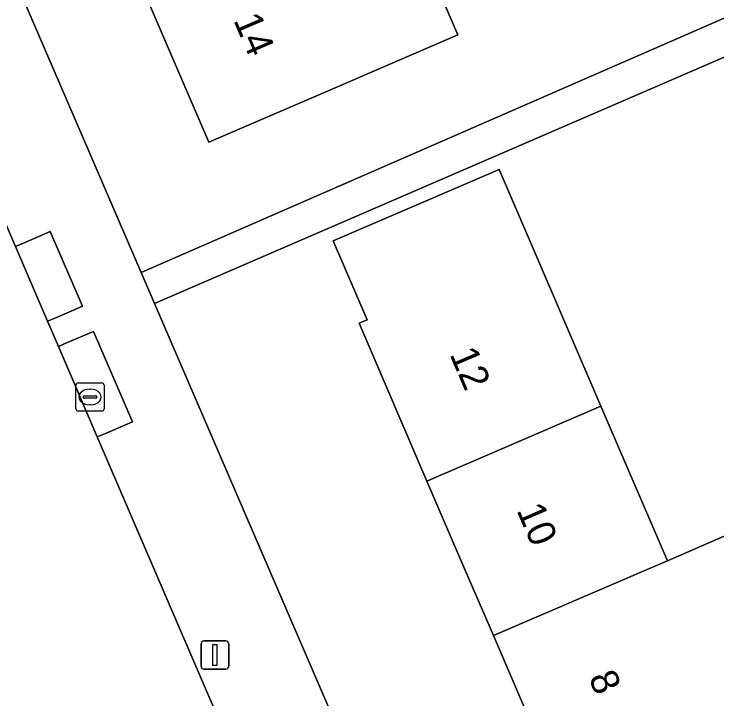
# Model space of a CAD drawing. Extents: x 159352 to 160617, y 385888 to 387323.
# Drawn here: x 159569.99 to 159595.09, y 386245.38 to 386269.82 of the extents above; entities that cross this region are included whole.
import ezdxf

# ---------------------------------------------------------------- set-up
doc = ezdxf.new("R2010")
doc.units = 0
for name, color, linetype in [('IMGEO_Erf', 7, 'Continuous'), ('IMGEO_Kolk', 7, 'Continuous'), ('IMGEO_Lichtmast', 7, 'Continuous'), ('IMGEO_Pand', 7, 'Continuous'), ('IMGEO_Pand_nummerreeks', 7, 'Continuous'), ('IMGEO_Rijbaan_lokaal_gesloten', 7, 'Continuous'), ('IMGEO_Voetpad_open', 7, 'Continuous')]:
    doc.layers.add(name, color=color, linetype=linetype)

msp = doc.modelspace()

# ---------------------------------------------------------------- linework, layer by layer
at = {"layer": 'IMGEO_Erf'}
for points in [[(159586.767, 386297.278), (159584.382, 386296.255), (159582.984, 386299.512), (159581.576, 386302.794), (159583.961, 386303.817), (159582.164, 386307.956), (159579.779, 386306.933), (159578.382, 386310.188), (159576.973, 386313.472), (159579.358, 386314.495), (159576.968, 386320.066), (159553.272, 386309.836), (159574.53, 386260.594), (159598.082, 386270.879), (159595.973, 386275.922), (159593.588, 386274.899), (159592.19, 386278.156), (159590.782, 386281.438), (159593.167, 386282.461), (159591.371, 386286.6), (159588.986, 386285.577), (159587.589, 386288.833), (159586.18, 386292.116), (159588.565, 386293.139)], [(159597.728, 386245.667), (159595.697, 386244.794), (159598.071, 386239.279), (159600.444, 386233.764), (159600.901, 386232.702), (159602.877, 386228.109), (159596.654, 386225.434), (159594.223, 386231.089), (159591.852, 386236.604), (159589.481, 386242.12), (159587.109, 386247.636), (159586.093, 386250), (159584.738, 386253.152), (159582.316, 386258.786), (159582.605, 386258.91), (159581.392, 386261.729), (159587.313, 386264.277), (159588.527, 386261.456), (159590.951, 386255.824), (159593.324, 386250.308), (159595.355, 386251.182), (159595.864, 386250)]]:
    msp.add_lwpolyline(points, close=True, dxfattribs=at)
for points in [[(159569.33, 386299.951), (159572.856, 386301.425), (159575.103, 386296.112), (159577.376, 386290.846), (159573.933, 386289.273), (159576.235, 386283.934), (159579.319, 386285.265), (159581.623, 386279.927), (159578.536, 386278.595), (159580.837, 386273.256), (159583.531, 386274.419), (159585.838, 386269.075), (159583.141, 386267.912), (159581.543, 386267.223), (159576.951, 386265.243), (159574.648, 386270.585), (159572.346, 386275.924), (159570.045, 386281.263), (159567.743, 386286.603)], [(159604.838, 386248.726), (159603.446, 386251.958), (159605.79, 386252.967), (159603.871, 386257.43), (159601.528, 386256.421), (159600.092, 386259.755), (159597.084, 386258.461), (159596.479, 386259.866), (159599.487, 386261.161), (159598.7, 386262.988), (159601.044, 386263.997), (159598.598, 386269.679), (159575.005, 386259.494), (159579.104, 386250), (159591.643, 386220.955)]]:
    msp.add_lwpolyline(points, dxfattribs=at)
at = {"layer": 'IMGEO_Kolk'}
for p, q in [((159572.203, 386255.727), (159572.203, 386256.579)), ((159572.278, 386256.653), (159573.13, 386256.653)), ((159572.691, 386256.433), (159572.716, 386256.433)), ((159573.204, 386256.579), (159573.204, 386255.727)), ((159572.505, 386256.196), (159572.903, 386256.196)), ((159572.462, 386256.147), (159572.462, 386256.159)), ((159572.9, 386256.11), (159572.502, 386256.11)), ((159572.946, 386256.159), (159572.946, 386256.147)), ((159572.714, 386255.873), (159572.689, 386255.873)), ((159573.13, 386255.653), (159572.278, 386255.653))]:
    msp.add_line(p, q, dxfattribs=at)
for points in [[(159572.203, 386255.727), (159572.203, 386256.579)], [(159572.278, 386256.653), (159573.13, 386256.653)], [(159573.204, 386256.579), (159573.204, 386255.727)], [(159573.13, 386255.653), (159572.278, 386255.653)]]:
    msp.add_lwpolyline(points, dxfattribs=at)
for centre, radius, start, end in [((159572.28, 386256.577), 0.0765, 91.552, 178.448), ((159572.28, 386256.577), 0.0765, 91.552, 178.448), ((159573.128, 386256.577), 0.0765, 1.552, 88.448), ((159573.128, 386256.577), 0.0765, 1.552, 88.448), ((159572.502, 386256.156), 0.0403, 85.8775, 175.7526), ((159572.907, 386256.158), 0.0386, 1.7309, 96.639), ((159572.499, 386256.146), 0.0366, 178.938, 274.7102), ((159572.903, 386256.153), 0.043, 264.8664, 352.4533), ((159572.28, 386255.729), 0.0765, 181.552, 268.448), ((159572.28, 386255.729), 0.0765, 181.552, 268.448), ((159573.128, 386255.729), 0.0765, 271.552, 358.448), ((159573.128, 386255.729), 0.0765, 271.552, 358.448)]:
    msp.add_arc(centre, radius, start, end, dxfattribs=at)
for centre, major_axis, ratio, start_param, end_param in [((159572.69, 386256.153), (-0.387, 0.002), 0.722429, 4.712389, 7.853982), ((159572.715, 386256.153), (-0.39, 0.002), 0.717154, 1.570796, 4.712389)]:
    msp.add_ellipse(centre, major_axis=major_axis, ratio=ratio, start_param=start_param, end_param=end_param, dxfattribs=at)
at = {"layer": 'IMGEO_Lichtmast'}
for p, q in [((159576.769, 386247.445), (159577.559, 386247.445)), ((159577.559, 386247.445), (159576.769, 386247.445)), ((159576.669, 386246.545), (159576.669, 386247.345)), ((159576.669, 386247.345), (159576.669, 386246.545)), ((159577.659, 386247.345), (159577.659, 386246.545)), ((159577.659, 386246.545), (159577.659, 386247.345)), ((159577.559, 386246.445), (159576.769, 386246.445)), ((159576.769, 386246.445), (159577.559, 386246.445))]:
    msp.add_line(p, q, dxfattribs=at)
msp.add_lwpolyline([(159577.089, 386247.32), (159577.239, 386247.32), (159577.239, 386246.57), (159577.089, 386246.57), (159577.089, 386247.32)], dxfattribs=at)
for centre, start, end in [((159576.769, 386247.345), 90, 180), ((159576.769, 386247.345), 90, 180), ((159577.559, 386247.345), 0, 90), ((159577.559, 386247.345), 360, 90), ((159576.769, 386246.545), 180, 270), ((159576.769, 386246.545), 180, 270), ((159577.559, 386246.545), 270, 0), ((159577.559, 386246.545), 270, 0)]:
    msp.add_arc(centre, 0.1, start, end, dxfattribs=at)
at = {"layer": 'IMGEO_Pand'}
for points in [[(159580.837, 386273.256), (159574.648, 386270.585), (159576.951, 386265.243), (159581.543, 386267.223), (159583.141, 386267.912), (159585.838, 386269.075), (159583.531, 386274.419)], [(159588.527, 386261.456), (159587.313, 386264.277), (159581.392, 386261.729), (159582.605, 386258.91), (159582.316, 386258.786), (159584.738, 386253.152), (159590.951, 386255.824)], [(159593.324, 386250.308), (159590.951, 386255.824), (159584.738, 386253.152), (159586.093, 386250), (159587.109, 386247.636), (159592.607, 386250)], [(159592.607, 386250), (159587.109, 386247.636), (159589.481, 386242.12), (159595.697, 386244.794), (159597.728, 386245.667), (159595.864, 386250), (159595.355, 386251.182), (159593.324, 386250.308)]]:
    msp.add_lwpolyline(points, close=True, dxfattribs=at)
at = {"layer": 'IMGEO_Rijbaan_lokaal_gesloten'}
msp.add_lwpolyline([(159566.795, 386249.573), (159572.932, 386235.406), (159572.998, 386235.252), (159581.946, 386214.493), (159593.802, 386187.082), (159593.907, 386186.821), (159600.42, 386171.678), (159606.398, 386157.681), (159609.708, 386149.629), (159617.137, 386152.722), (159605.373, 386180.099), (159601.493, 386189.065), (159601.41, 386189.278), (159595.222, 386203.658), (159595.12, 386203.87), (159594.985, 386203.82), (159587.984, 386220.031), (159584.17, 386228.799), (159577.078, 386245.165), (159572.965, 386254.727), (159571.577, 386257.955), (159571.189, 386258.857), (159570.042, 386261.524), (159567.886, 386266.536)], dxfattribs=at)
at = {"layer": 'IMGEO_Voetpad_open'}
for points in [[(159590.076, 386217.449), (159590.496, 386217.129), (159590.942, 386216.848), (159591.412, 386216.607), (159591.902, 386216.41), (159592.407, 386216.257), (159592.924, 386216.15), (159593.448, 386216.089), (159593.796, 386216.08), (159591.656, 386220.879), (159591.643, 386220.955), (159579.104, 386250), (159575.005, 386259.494), (159574.53, 386260.594), (159553.272, 386309.836)], [(159598.082, 386270.879), (159574.53, 386260.594), (159575.005, 386259.494), (159598.598, 386269.679)], [(159567.886, 386266.536), (159570.042, 386261.524), (159570.331, 386261.648), (159571.286, 386262.06), (159572.436, 386259.394), (159571.481, 386258.982), (159571.189, 386258.857), (159571.577, 386257.955), (159571.87, 386258.081), (159572.825, 386258.493), (159574.217, 386255.267), (159573.262, 386254.855), (159572.965, 386254.727), (159577.078, 386245.165), (159584.17, 386228.799), (159587.984, 386220.031)]]:
    msp.add_lwpolyline(points, dxfattribs=at)
for points in [[(159571.286, 386262.06), (159570.331, 386261.648), (159570.042, 386261.524), (159571.189, 386258.857), (159571.481, 386258.982), (159572.436, 386259.394)], [(159572.825, 386258.493), (159571.87, 386258.081), (159571.577, 386257.955), (159572.965, 386254.727), (159573.262, 386254.855), (159574.217, 386255.267)]]:
    msp.add_lwpolyline(points, close=True, dxfattribs=at)

# ---------------------------------------------------------------- texts
at = {"layer": 'IMGEO_Pand_nummerreeks'}
for s, rotation, p in [('14', 293.3192, (159577.816, 386269.602)), ('12', 293.2619, (159585.535, 386257.68)), ('10', 293.2628, (159587.927, 386252.116)), ('8', 293.2628, (159590.497, 386246.134))]:
    msp.add_text(s, height=1, rotation=rotation, dxfattribs=at).set_placement(p)

doc.saveas('drawing.dxf')
